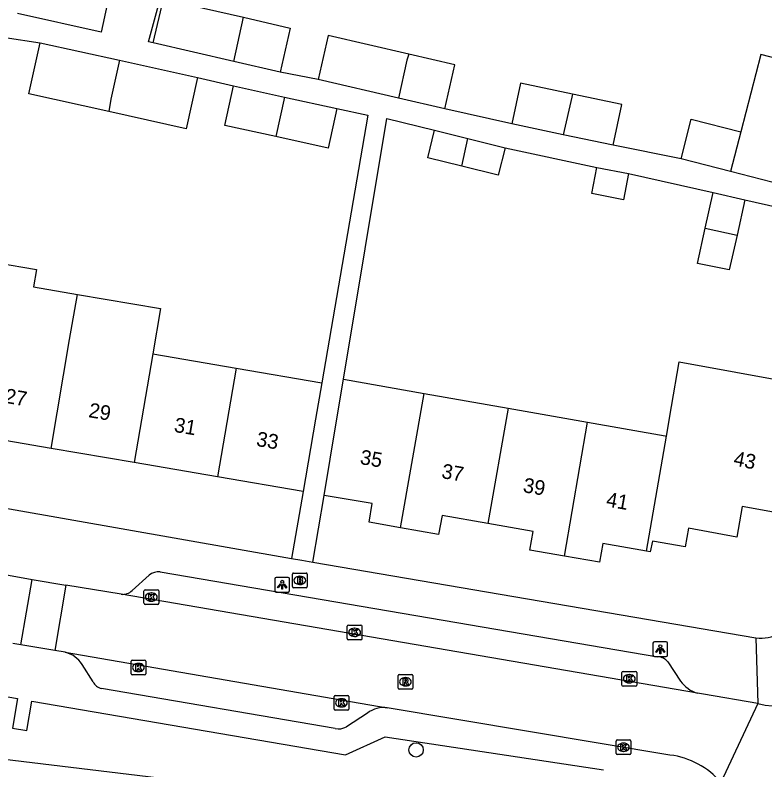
# Model space of a CAD drawing. Extents: x 159822 to 160765, y 380693 to 381634.
# Drawn here: x 160295.9 to 160346.9, y 380926.7 to 380978.1 of the extents above; entities that cross this region are included whole.
import ezdxf

# ---------------------------------------------------------------- set-up
doc = ezdxf.new("R2010")
doc.units = 0
for name, color, linetype in [('IMGEO_Boom', 7, 'Continuous'), ('IMGEO_Brandkraan', 7, 'Continuous'), ('IMGEO_Groenvoorziening', 7, 'Continuous'), ('IMGEO_Kolk', 7, 'Continuous'), ('IMGEO_Lichtpunt', 7, 'Continuous'), ('IMGEO_Pand', 7, 'Continuous'), ('IMGEO_Pand_nummerreeks', 7, 'Continuous'), ('IMGEO_Rijbaan_lokaal_open', 7, 'Continuous'), ('IMGEO_Rioolput', 7, 'Continuous'), ('IMGEO_Voetpad_open', 7, 'Continuous')]:
    doc.layers.add(name, color=color, linetype=linetype)

msp = doc.modelspace()

# ---------------------------------------------------------------- linework, layer by layer
at = {"layer": 'IMGEO_Boom'}
msp.add_circle((160323.179, 380928.087), 0.489, dxfattribs=at)
at = {"layer": 'IMGEO_Brandkraan'}
for p, q in [((160314.841, 380940.115), (160315.693, 380940.115)), ((160314.766, 380939.189), (160314.766, 380940.041)), ((160315.254, 380939.895), (160315.279, 380939.895)), ((160315.767, 380940.041), (160315.767, 380939.189)), ((160315.693, 380939.115), (160314.841, 380939.115)), ((160315.277, 380939.335), (160315.252, 380939.335))]:
    msp.add_line(p, q, dxfattribs=at)
for points in [[(160314.841, 380940.115), (160315.693, 380940.115)], [(160314.766, 380939.189), (160314.766, 380940.041)], [(160315.114, 380939.815), (160315.114, 380939.415), (160315.327, 380939.415)], [(160315.345, 380939.815), (160315.114, 380939.815)], [(160315.293, 380939.734), (160315.239, 380939.734), (160315.239, 380939.658)], [(160315.239, 380939.658), (160315.292, 380939.658)], [(160315.301, 380939.582), (160315.239, 380939.582), (160315.239, 380939.501)], [(160315.767, 380940.041), (160315.767, 380939.189)], [(160315.693, 380939.115), (160314.841, 380939.115)], [(160315.239, 380939.501), (160315.301, 380939.501)]]:
    msp.add_lwpolyline(points, dxfattribs=at)
for centre, radius, start, end in [((160314.843, 380940.039), 0.0765, 91.552, 178.448), ((160314.843, 380940.039), 0.0765, 91.552, 178.448), ((160315.691, 380940.039), 0.0765, 1.552, 88.448), ((160315.691, 380940.039), 0.0765, 1.552, 88.448), ((160315.294, 380939.696), 0.0379, 267.8285, 90.9355), ((160315.302, 380939.541), 0.0404, 269.8759, 90.5077), ((160315.349, 380939.67), 0.145, 59.4692, 91.5367), ((160315.374, 380939.717), 0.0922, 285.5137, 58.1501), ((160315.379, 380939.525), 0.105, 301.3115, 78.989), ((160314.843, 380939.191), 0.0765, 181.552, 268.448), ((160314.843, 380939.191), 0.0765, 181.552, 268.448), ((160315.333, 380939.666), 0.251, 268.6676, 293.5347), ((160315.691, 380939.191), 0.0765, 271.552, 358.448), ((160315.691, 380939.191), 0.0765, 271.552, 358.448)]:
    msp.add_arc(centre, radius, start, end, dxfattribs=at)
for centre, major_axis, ratio, start_param, end_param in [((160315.253, 380939.615), (-0.387, 0.002), 0.722429, 4.712389, 7.853982), ((160315.278, 380939.615), (-0.39, 0.002), 0.717154, 1.570796, 4.712389)]:
    msp.add_ellipse(centre, major_axis=major_axis, ratio=ratio, start_param=start_param, end_param=end_param, dxfattribs=at)
at = {"layer": 'IMGEO_Groenvoorziening'}
msp.add_lwpolyline([(160309.637, 380925.697), (160288.396, 380928.25), (160284.875, 380927.602), (160277.485, 380930.839), (160269.636, 380928.766), (160262.757, 380933.92), (160260.195, 380934.445), (160253.725, 380936.55), (160245.08, 380936.281)], dxfattribs=at)
at = {"layer": 'IMGEO_Kolk'}
for p, q in [((160304.669, 380938.053), (160304.669, 380938.905)), ((160304.744, 380938.979), (160305.596, 380938.979)), ((160305.157, 380938.759), (160305.182, 380938.759)), ((160305.67, 380938.905), (160305.67, 380938.053)), ((160305.18, 380938.199), (160305.155, 380938.199)), ((160305.596, 380937.979), (160304.744, 380937.979)), ((160318.498, 380935.652), (160318.498, 380936.504)), ((160318.573, 380936.578), (160319.425, 380936.578)), ((160319.499, 380936.504), (160319.499, 380935.652)), ((160318.986, 380936.358), (160319.011, 380936.358)), ((160319.425, 380935.578), (160318.573, 380935.578)), ((160319.009, 380935.798), (160318.984, 380935.798)), ((160303.787, 380933.26), (160303.787, 380934.112)), ((160303.862, 380934.186), (160304.714, 380934.186)), ((160304.275, 380933.966), (160304.3, 380933.966)), ((160304.788, 380934.112), (160304.788, 380933.26)), ((160337.258, 380933.424), (160338.11, 380933.424)), ((160304.714, 380933.186), (160303.862, 380933.186)), ((160304.298, 380933.406), (160304.273, 380933.406)), ((160337.183, 380932.498), (160337.183, 380933.35)), ((160337.671, 380933.204), (160337.696, 380933.204)), ((160338.184, 380933.35), (160338.184, 380932.498)), ((160338.11, 380932.424), (160337.258, 380932.424)), ((160337.694, 380932.644), (160337.669, 380932.644)), ((160317.598, 380930.862), (160317.598, 380931.714)), ((160317.673, 380931.788), (160318.525, 380931.788)), ((160318.086, 380931.568), (160318.111, 380931.568)), ((160318.599, 380931.714), (160318.599, 380930.862)), ((160318.109, 380931.008), (160318.084, 380931.008)), ((160318.525, 380930.788), (160317.673, 380930.788)), ((160336.781, 380927.837), (160336.781, 380928.689)), ((160336.856, 380928.763), (160337.708, 380928.763)), ((160337.269, 380928.543), (160337.294, 380928.543)), ((160337.782, 380928.689), (160337.782, 380927.837)), ((160337.292, 380927.983), (160337.267, 380927.983)), ((160337.708, 380927.763), (160336.856, 380927.763))]:
    msp.add_line(p, q, dxfattribs=at)
for points in [[(160304.669, 380938.053), (160304.669, 380938.905)], [(160304.744, 380938.979), (160305.596, 380938.979)], [(160304.99, 380938.679), (160305.113, 380938.679), (160305.113, 380938.528), (160305.243, 380938.679), (160305.407, 380938.679), (160305.261, 380938.528), (160305.414, 380938.279), (160305.262, 380938.279), (160305.177, 380938.443), (160305.113, 380938.376), (160305.113, 380938.279), (160304.99, 380938.279), (160304.99, 380938.679)], [(160305.67, 380938.905), (160305.67, 380938.053)], [(160305.596, 380937.979), (160304.744, 380937.979)], [(160318.498, 380935.652), (160318.498, 380936.504)], [(160318.573, 380936.578), (160319.425, 380936.578)], [(160319.499, 380936.504), (160319.499, 380935.652)], [(160318.819, 380936.278), (160318.942, 380936.278), (160318.942, 380936.127), (160319.072, 380936.278), (160319.236, 380936.278), (160319.09, 380936.127), (160319.243, 380935.878), (160319.091, 380935.878), (160319.006, 380936.042), (160318.942, 380935.975), (160318.942, 380935.878), (160318.819, 380935.878), (160318.819, 380936.278)], [(160319.425, 380935.578), (160318.573, 380935.578)], [(160303.787, 380933.26), (160303.787, 380934.112)], [(160303.862, 380934.186), (160304.714, 380934.186)], [(160304.788, 380934.112), (160304.788, 380933.26)], [(160304.108, 380933.886), (160304.231, 380933.886), (160304.231, 380933.735), (160304.361, 380933.886), (160304.525, 380933.886), (160304.379, 380933.735), (160304.532, 380933.486), (160304.38, 380933.486), (160304.295, 380933.65), (160304.231, 380933.583), (160304.231, 380933.486), (160304.108, 380933.486), (160304.108, 380933.886)], [(160337.258, 380933.424), (160338.11, 380933.424)], [(160304.714, 380933.186), (160303.862, 380933.186)], [(160337.183, 380932.498), (160337.183, 380933.35)], [(160337.504, 380933.124), (160337.627, 380933.124), (160337.627, 380932.973), (160337.757, 380933.124), (160337.921, 380933.124), (160337.775, 380932.973), (160337.928, 380932.724), (160337.776, 380932.724), (160337.691, 380932.888), (160337.627, 380932.821), (160337.627, 380932.724), (160337.504, 380932.724), (160337.504, 380933.124)], [(160338.184, 380933.35), (160338.184, 380932.498)], [(160338.11, 380932.424), (160337.258, 380932.424)], [(160317.598, 380930.862), (160317.598, 380931.714)], [(160317.673, 380931.788), (160318.525, 380931.788)], [(160317.919, 380931.488), (160318.042, 380931.488), (160318.042, 380931.337), (160318.172, 380931.488), (160318.336, 380931.488), (160318.19, 380931.337), (160318.343, 380931.088), (160318.191, 380931.088), (160318.106, 380931.252), (160318.042, 380931.185), (160318.042, 380931.088), (160317.919, 380931.088), (160317.919, 380931.488)], [(160318.599, 380931.714), (160318.599, 380930.862)], [(160318.525, 380930.788), (160317.673, 380930.788)], [(160336.781, 380927.837), (160336.781, 380928.689)], [(160336.856, 380928.763), (160337.708, 380928.763)], [(160337.102, 380928.463), (160337.225, 380928.463), (160337.225, 380928.312), (160337.355, 380928.463), (160337.519, 380928.463), (160337.373, 380928.312), (160337.526, 380928.063), (160337.374, 380928.063), (160337.289, 380928.227), (160337.225, 380928.16), (160337.225, 380928.063), (160337.102, 380928.063), (160337.102, 380928.463)], [(160337.782, 380928.689), (160337.782, 380927.837)], [(160337.708, 380927.763), (160336.856, 380927.763)]]:
    msp.add_lwpolyline(points, dxfattribs=at)
for centre, start, end in [((160304.746, 380938.903), 91.552, 178.448), ((160304.746, 380938.903), 91.552, 178.448), ((160305.594, 380938.903), 1.552, 88.448), ((160305.594, 380938.903), 1.552, 88.448), ((160304.746, 380938.055), 181.552, 268.448), ((160304.746, 380938.055), 181.552, 268.448), ((160305.594, 380938.055), 271.552, 358.448), ((160305.594, 380938.055), 271.552, 358.448), ((160318.575, 380936.502), 91.552, 178.448), ((160318.575, 380936.502), 91.552, 178.448), ((160319.423, 380936.502), 1.552, 88.448), ((160319.423, 380936.502), 1.552, 88.448), ((160318.575, 380935.654), 181.552, 268.448), ((160318.575, 380935.654), 181.552, 268.448), ((160319.423, 380935.654), 271.552, 358.448), ((160319.423, 380935.654), 271.552, 358.448), ((160303.864, 380934.11), 91.552, 178.448), ((160303.864, 380934.11), 91.552, 178.448), ((160304.712, 380934.11), 1.552, 88.448), ((160304.712, 380934.11), 1.552, 88.448), ((160337.26, 380933.348), 91.552, 178.448), ((160337.26, 380933.348), 91.552, 178.448), ((160338.108, 380933.348), 1.552, 88.448), ((160338.108, 380933.348), 1.552, 88.448), ((160303.864, 380933.262), 181.552, 268.448), ((160303.864, 380933.262), 181.552, 268.448), ((160304.712, 380933.262), 271.552, 358.448), ((160304.712, 380933.262), 271.552, 358.448), ((160337.26, 380932.5), 181.552, 268.448), ((160337.26, 380932.5), 181.552, 268.448), ((160338.108, 380932.5), 271.552, 358.448), ((160338.108, 380932.5), 271.552, 358.448), ((160317.675, 380931.712), 91.552, 178.448), ((160317.675, 380931.712), 91.552, 178.448), ((160318.523, 380931.712), 1.552, 88.448), ((160318.523, 380931.712), 1.552, 88.448), ((160317.675, 380930.864), 181.552, 268.448), ((160317.675, 380930.864), 181.552, 268.448), ((160318.523, 380930.864), 271.552, 358.448), ((160318.523, 380930.864), 271.552, 358.448), ((160336.858, 380928.687), 91.552, 178.448), ((160336.858, 380928.687), 91.552, 178.448), ((160337.706, 380928.687), 1.552, 88.448), ((160337.706, 380928.687), 1.552, 88.448), ((160336.858, 380927.839), 181.552, 268.448), ((160336.858, 380927.839), 181.552, 268.448), ((160337.706, 380927.839), 271.552, 358.448), ((160337.706, 380927.839), 271.552, 358.448)]:
    msp.add_arc(centre, 0.0765, start, end, dxfattribs=at)
for centre, major_axis, ratio, start_param, end_param in [((160305.156, 380938.479), (-0.387, 0.002), 0.722429, 4.712389, 7.853982), ((160305.181, 380938.479), (-0.39, 0.002), 0.717154, 1.570796, 4.712389), ((160318.985, 380936.078), (-0.387, 0.002), 0.722429, 4.712389, 7.853982), ((160319.01, 380936.078), (-0.39, 0.002), 0.717154, 1.570796, 4.712389), ((160304.274, 380933.686), (-0.387, 0.002), 0.722429, 4.712389, 7.853982), ((160304.299, 380933.686), (-0.39, 0.002), 0.717154, 1.570796, 4.712389), ((160337.67, 380932.924), (-0.387, 0.002), 0.722429, 4.712389, 7.853982), ((160337.695, 380932.924), (-0.39, 0.002), 0.717154, 1.570796, 4.712389), ((160318.085, 380931.288), (-0.387, 0.002), 0.722429, 4.712389, 7.853982), ((160318.11, 380931.288), (-0.39, 0.002), 0.717154, 1.570796, 4.712389), ((160337.268, 380928.263), (-0.387, 0.002), 0.722429, 4.712389, 7.853982), ((160337.293, 380928.263), (-0.39, 0.002), 0.717154, 1.570796, 4.712389)]:
    msp.add_ellipse(centre, major_axis=major_axis, ratio=ratio, start_param=start_param, end_param=end_param, dxfattribs=at)
at = {"layer": 'IMGEO_Lichtpunt'}
for p, q in [((160313.574, 380939.722), (160313.574, 380938.915)), ((160313.574, 380939.722), (160313.574, 380938.915)), ((160314.476, 380939.817), (160313.668, 380939.817)), ((160314.476, 380939.817), (160313.668, 380939.817)), ((160314.57, 380938.915), (160314.57, 380939.722)), ((160314.57, 380938.915), (160314.57, 380939.722)), ((160313.668, 380938.821), (160314.476, 380938.821)), ((160313.668, 380938.821), (160314.476, 380938.821)), ((160339.294, 380935.335), (160339.294, 380934.528)), ((160339.294, 380935.335), (160339.294, 380934.528)), ((160340.196, 380935.43), (160339.388, 380935.43)), ((160340.196, 380935.43), (160339.388, 380935.43)), ((160340.29, 380934.528), (160340.29, 380935.335)), ((160340.29, 380934.528), (160340.29, 380935.335)), ((160339.388, 380934.434), (160340.196, 380934.434)), ((160339.388, 380934.434), (160340.196, 380934.434))]:
    msp.add_line(p, q, dxfattribs=at)
for points in [[(160313.948, 380939.386), (160313.987, 380939.358), (160313.799, 380939.096), (160313.761, 380939.123), (160313.948, 380939.386)], [(160314.05, 380939.338), (160314.097, 380939.338), (160314.097, 380939.016), (160314.05, 380939.016), (160314.05, 380939.338)], [(160314.16, 380939.358), (160314.198, 380939.385), (160314.385, 380939.123), (160314.346, 380939.095), (160314.16, 380939.358)], [(160339.668, 380934.999), (160339.707, 380934.971), (160339.519, 380934.709), (160339.481, 380934.736), (160339.668, 380934.999)], [(160339.77, 380934.951), (160339.817, 380934.951), (160339.817, 380934.629), (160339.77, 380934.629), (160339.77, 380934.951)], [(160339.88, 380934.971), (160339.918, 380934.998), (160340.105, 380934.736), (160340.066, 380934.708), (160339.88, 380934.971)]]:
    msp.add_lwpolyline(points, dxfattribs=at)
for centre in [(160314.073, 380939.52), (160339.793, 380935.133)]:
    msp.add_circle(centre, 0.0994, dxfattribs=at)
for centre, start, end in [((160313.668, 380939.722), 90, 180), ((160313.668, 380939.722), 90, 180), ((160314.476, 380939.722), 0, 90), ((160314.476, 380939.722), 0, 90), ((160313.668, 380938.915), 180, 270), ((160313.668, 380938.915), 180, 270), ((160314.476, 380938.915), 270, 0), ((160314.476, 380938.915), 270, 360), ((160339.388, 380935.335), 90, 180), ((160339.388, 380935.335), 90, 180), ((160340.196, 380935.335), 0, 90), ((160340.196, 380935.335), 0, 90), ((160339.388, 380934.528), 180, 270), ((160339.388, 380934.528), 180, 270), ((160340.196, 380934.528), 270, 0), ((160340.196, 380934.528), 270, 360)]:
    msp.add_arc(centre, 0.0946, start, end, dxfattribs=at)
at = {"layer": 'IMGEO_Pand'}
for points in [[(160302.469, 380980.157), (160301.745, 380976.903), (160296.054, 380978.167)], [(160305.301, 380976.17), (160305.992, 380979.166), (160311.448, 380977.907)], [(160310.779, 380974.906), (160311.448, 380977.907)], [(160311.448, 380977.907), (160314.618, 380977.176), (160313.926, 380974.18)], [(160322.675, 380975.405), (160317.198, 380976.669), (160316.506, 380973.673)], [(160302.268, 380971.498), (160296.834, 380972.698), (160297.603, 380976.181)], [(160297.603, 380976.181), (160303.002, 380974.99)], [(160310.779, 380974.906), (160305.301, 380976.17)], [(160322.675, 380975.405), (160322.559, 380974.984), (160321.985, 380972.408)], [(160325.132, 380971.682), (160325.823, 380974.678), (160322.675, 380975.405)], [(160350.211, 380966.082), (160352.242, 380973.935), (160346.634, 380975.385), (160345.27, 380970.111)], [(160303.002, 380974.99), (160302.412, 380972.343), (160302.268, 380971.498)], [(160303.002, 380974.99), (160308.311, 380973.817)], [(160313.926, 380974.18), (160310.779, 380974.906)], [(160308.311, 380973.817), (160307.542, 380970.334), (160302.268, 380971.498)], [(160321.985, 380972.408), (160316.506, 380973.673)], [(160313.631, 380969.792), (160310.168, 380970.546), (160310.754, 380973.236)], [(160310.754, 380973.236), (160314.229, 380972.48)], [(160333.824, 380972.681), (160330.283, 380973.432), (160329.696, 380970.663)], [(160314.229, 380972.48), (160313.633, 380969.805), (160313.631, 380969.792)], [(160314.229, 380972.48), (160317.777, 380971.707)], [(160333.824, 380972.681), (160333.77, 380972.486), (160333.194, 380969.922)], [(160336.58, 380969.203), (160337.167, 380971.971), (160333.824, 380972.681)], [(160325.132, 380971.682), (160321.985, 380972.408)], [(160317.777, 380971.707), (160317.191, 380969.017), (160313.631, 380969.792)], [(160341.202, 380968.292), (160341.896, 380970.982), (160345.27, 380970.111)], [(160333.194, 380969.922), (160329.696, 380970.663)], [(160326.288, 380967.785), (160323.97, 380968.356), (160324.43, 380970.223)], [(160324.43, 380970.223), (160326.707, 380969.662)], [(160336.58, 380969.203), (160333.194, 380969.922)], [(160345.27, 380970.111), (160344.574, 380967.421)], [(160326.288, 380967.785), (160326.707, 380969.662)], [(160326.707, 380969.662), (160329.228, 380969.041)], [(160329.228, 380969.041), (160328.768, 380967.174), (160326.288, 380967.785)], [(160344.574, 380967.421), (160341.202, 380968.292)], [(160337.639, 380967.278), (160337.294, 380965.497), (160335.139, 380965.914), (160335.484, 380967.695)], [(160335.484, 380967.695), (160337.639, 380967.278)], [(160350.211, 380966.082), (160350.182, 380965.97), (160344.574, 380967.421)], [(160342.853, 380963.578), (160343.389, 380965.983)], [(160343.389, 380965.983), (160345.552, 380965.493)], [(160345.552, 380965.493), (160345.013, 380963.095)], [(160345.013, 380963.095), (160344.481, 380960.724), (160342.316, 380961.168), (160342.853, 380963.578)], [(160342.853, 380963.578), (160345.013, 380963.095)], [(160293.952, 380956.956), (160294.682, 380961.218), (160297.347, 380960.761), (160297.145, 380959.577), (160300.138, 380959.065)], [(160298.345, 380948.593), (160299.611, 380955.987), (160300.138, 380959.065)], [(160300.138, 380959.065), (160305.799, 380958.095), (160305.272, 380955.017)], [(160305.272, 380955.017), (160304.006, 380947.624)], [(160305.272, 380955.017), (160310.933, 380954.047)], [(160340.215, 380949.428), (160340.564, 380951.428), (160341.078, 380954.477), (160352.899, 380952.331), (160350.479, 380943.718), (160345.366, 380944.64), (160345.008, 380942.557), (160341.71, 380943.17), (160341.485, 380941.888), (160339.252, 380942.273), (160339.107, 380941.566), (160338.85, 380941.611)], [(160310.933, 380954.047), (160309.666, 380946.654)], [(160310.933, 380954.047), (160316.768, 380953.047)], [(160316.768, 380953.047), (160316.346, 380950.583), (160315.501, 380945.654)], [(160316.932, 380945.388), (160317.751, 380950.321), (160318.244, 380953.29)], [(160318.244, 380953.29), (160323.73, 380952.326)], [(160322.126, 380943.188), (160323.73, 380952.326)], [(160323.73, 380952.326), (160329.437, 380951.323)], [(160329.437, 380951.323), (160328.048, 380943.488)], [(160329.437, 380951.323), (160334.831, 380950.374)], [(160333.28, 380941.266), (160334.831, 380950.374)], [(160334.831, 380950.374), (160340.119, 380949.445), (160340.215, 380949.428)], [(160298.345, 380948.593), (160292.685, 380949.563)], [(160338.85, 380941.611), (160340.215, 380949.428)], [(160304.006, 380947.624), (160298.345, 380948.593)], [(160309.666, 380946.654), (160304.006, 380947.624)], [(160315.501, 380945.654), (160309.666, 380946.654)], [(160322.126, 380943.188), (160319.978, 380943.564), (160320.18, 380944.849), (160316.932, 380945.388)], [(160328.048, 380943.488), (160324.962, 380944.034), (160324.709, 380942.735), (160322.126, 380943.188)], [(160333.28, 380941.266), (160330.917, 380941.669), (160331.135, 380942.941), (160328.048, 380943.488)], [(160338.85, 380941.611), (160335.892, 380942.13), (160335.647, 380940.863), (160333.28, 380941.266)]]:
    msp.add_lwpolyline(points, dxfattribs=at)
at = {"layer": 'IMGEO_Rijbaan_lokaal_open'}
for points in [[(160295.192, 380940.007), (160297.068, 380939.674)], [(160296.286, 380935.225), (160297.068, 380939.674)], [(160297.068, 380939.674), (160299.362, 380939.293)], [(160299.362, 380939.293), (160298.602, 380934.841)], [(160303.111, 380938.671), (160299.362, 380939.293)], [(160342.333, 380931.942), (160303.111, 380938.671)], [(160296.286, 380935.225), (160295.746, 380935.31)], [(160298.602, 380934.841), (160296.286, 380935.225)], [(160299.311, 380934.724), (160298.602, 380934.841)], [(160299.311, 380934.724), (160321.222, 380930.951)], [(160346.432, 380931.233), (160342.719, 380931.886), (160342.333, 380931.942)], [(160340.449, 380927.733), (160321.222, 380930.951)], [(160346.432, 380931.233), (160343.917, 380925.858)]]:
    msp.add_lwpolyline(points, dxfattribs=at)
for centre, radius, start, end in [((160347.682, 380935.981), 4.91, 255.25, 345.0701), ((160339.796, 380922.38), 5.393, 40.1633, 83.0403)]:
    msp.add_arc(centre, radius, start, end, dxfattribs=at)
at = {"layer": 'IMGEO_Rioolput'}
for p, q in [((160321.951, 380932.292), (160321.951, 380933.144)), ((160322.026, 380933.218), (160322.878, 380933.218)), ((160322.439, 380932.998), (160322.464, 380932.998)), ((160322.952, 380933.144), (160322.952, 380932.292)), ((160322.462, 380932.438), (160322.437, 380932.438)), ((160322.878, 380932.218), (160322.026, 380932.218))]:
    msp.add_line(p, q, dxfattribs=at)
for points in [[(160321.951, 380932.292), (160321.951, 380933.144)], [(160322.026, 380933.218), (160322.878, 380933.218)], [(160322.54, 380932.916), (160322.288, 380932.918), (160322.288, 380932.518)], [(160322.952, 380933.144), (160322.952, 380932.292)], [(160322.288, 380932.518), (160322.412, 380932.518), (160322.412, 380932.68), (160322.423, 380932.68)], [(160322.466, 380932.837), (160322.412, 380932.837), (160322.412, 380932.756)], [(160322.412, 380932.756), (160322.464, 380932.756)], [(160322.47, 380932.651), (160322.541, 380932.518), (160322.681, 380932.518), (160322.616, 380932.644)], [(160322.878, 380932.218), (160322.026, 380932.218)]]:
    msp.add_lwpolyline(points, dxfattribs=at)
for centre, radius, start, end in [((160322.028, 380933.142), 0.0765, 91.552, 178.448), ((160322.028, 380933.142), 0.0765, 91.552, 178.448), ((160322.539, 380932.806), 0.109, 350.3612, 89.416), ((160322.876, 380933.142), 0.0765, 1.552, 88.448), ((160322.876, 380933.142), 0.0765, 1.552, 88.448), ((160322.422, 380932.627), 0.0533, 26.0293, 88.6989), ((160322.448, 380932.945), 0.19, 274.7715, 282.9687), ((160322.472, 380932.741), 0.0964, 77.0061, 93.1865), ((160322.486, 380932.798), 0.0378, 276.6634, 79.6772), ((160322.537, 380932.806), 0.112, 277.5842, 350.9817), ((160322.521, 380932.591), 0.108, 29.5134, 73.7905), ((160322.028, 380932.294), 0.0765, 181.552, 268.448), ((160322.028, 380932.294), 0.0765, 181.552, 268.448), ((160322.876, 380932.294), 0.0765, 271.552, 358.448), ((160322.876, 380932.294), 0.0765, 271.552, 358.448)]:
    msp.add_arc(centre, radius, start, end, dxfattribs=at)
for centre, major_axis, ratio, start_param, end_param in [((160322.438, 380932.718), (-0.387, 0.002), 0.722429, 4.712389, 7.853982), ((160322.463, 380932.718), (-0.39, 0.002), 0.717154, 1.570796, 4.712389)]:
    msp.add_ellipse(centre, major_axis=major_axis, ratio=ratio, start_param=start_param, end_param=end_param, dxfattribs=at)
at = {"layer": 'IMGEO_Voetpad_open'}
for points in [[(160305.301, 380976.17), (160304.984, 380976.243), (160309.354, 380992.315)], [(160295.224, 380976.54), (160297.603, 380976.181)], [(160316.506, 380973.673), (160313.926, 380974.18)], [(160308.311, 380973.817), (160310.754, 380973.236)], [(160317.777, 380971.707), (160319.885, 380971.248), (160316.768, 380953.047)], [(160329.696, 380970.663), (160325.132, 380971.682)], [(160318.244, 380953.29), (160321.188, 380971.022), (160324.43, 380970.223)], [(160329.228, 380969.041), (160335.484, 380967.695)], [(160341.202, 380968.292), (160336.58, 380969.203)], [(160337.639, 380967.278), (160343.389, 380965.983)], [(160345.552, 380965.493), (160356.205, 380963.08)], [(160269.106, 380949.12), (160314.702, 380941.107)], [(160315.501, 380945.654), (160314.702, 380941.107)], [(160316.159, 380940.855), (160316.932, 380945.388)], [(160314.702, 380941.107), (160315.399, 380940.985), (160316.159, 380940.855)], [(160316.159, 380940.855), (160346.301, 380935.713)], [(160245.08, 380936.281), (160245.764, 380940.242), (160296.074, 380931.574), (160295.728, 380929.57), (160296.704, 380929.402), (160297.05, 380931.405), (160318.367, 380927.753), (160321.072, 380928.98), (160335.923, 380926.722)], [(160305.768, 380940.197), (160339.633, 380934.421)], [(160303.861, 380938.917), (160305.016, 380939.976)], [(160346.301, 380935.713), (160346.432, 380931.233)], [(160340.308, 380934.065), (160341.174, 380932.769)], [(160301.203, 380932.719), (160300.459, 380933.894)], [(160317.673, 380929.529), (160301.781, 380932.263)], [(160319.869, 380930.582), (160318.436, 380929.659)]]:
    msp.add_lwpolyline(points, dxfattribs=at)
for centre, radius, start, end in [((160305.721, 380938.967), 1.23, 87.8046, 124.9498), ((160303.222, 380939.6), 0.936, 263.2183, 313.1007), ((160346.673, 380938.018), 2.335, 260.8365, 341.6817), ((160298.89, 380932.933), 1.84, 31.4881, 76.7783), ((160339.566, 380933.477), 0.947, 38.425, 85.96), ((160301.921, 380933.034), 0.784, 203.7141, 259.7441), ((160342.884, 380933.94), 2.072, 214.3965, 254.5842), ((160320.988, 380929.144), 1.822, 82.6215, 127.8888), ((160317.883, 380930.6), 1.091, 258.895, 300.4434)]:
    msp.add_arc(centre, radius, start, end, dxfattribs=at)

# ---------------------------------------------------------------- texts
at = {"layer": 'IMGEO_Pand_nummerreeks'}
for s, rotation, p in [('27', 350.2769, (160295.149, 380951.698)), ('29', 350.2769, (160300.852, 380950.72)), ('31', 350.2776, (160306.668, 380949.724)), ('33', 350.2776, (160312.261, 380948.766)), ('35', 350.2208, (160319.318, 380947.534)), ('43', 348.6382, (160344.722, 380947.445)), ('37', 350.2208, (160324.862, 380946.579)), ('39', 350.2208, (160330.406, 380945.623)), ('41', 350.2196, (160336.061, 380944.649))]:
    msp.add_text(s, height=1, rotation=rotation, dxfattribs=at).set_placement(p)

doc.saveas('drawing.dxf')
